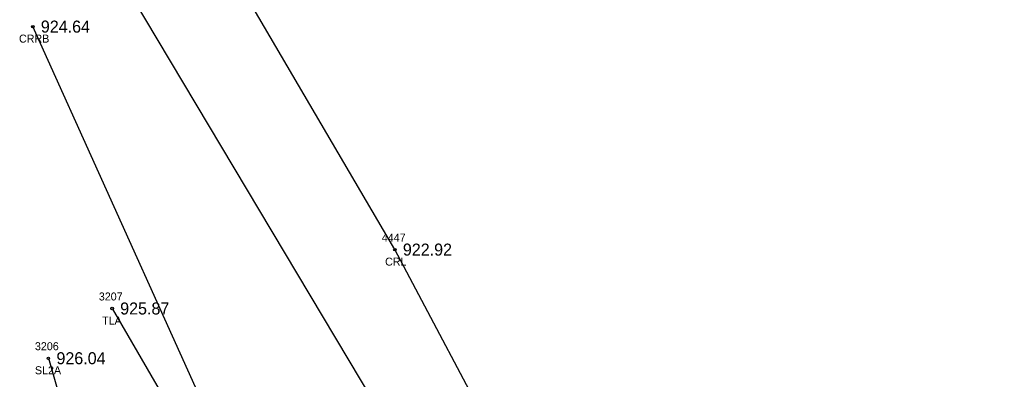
# Model space of a CAD drawing. Extents: x 1575382 to 1578175, y 1099175 to 1101955.
# Drawn here: x 1576839.1 to 1576961.2, y 1101162.6 to 1101207.5 of the extents above; entities that cross this region are included whole.
import ezdxf

# ---------------------------------------------------------------- set-up
doc = ezdxf.new("R2010")
doc.units = 0
for name, color, linetype in [('RD_EX_H2O', 7, 'Continuous'), ('RD_EX_H2O_txCode', 7, 'Continuous'), ('RD_EX_TX_H2O_ELEV', 7, 'Continuous'), ('RD_EX_TX_VEG_ELEV', 7, 'Continuous'), ('RD_EX_VEG', 7, 'Continuous'), ('RD_EX_VEG_txCode', 7, 'Continuous'), ('RD_HC_Cl', 7, 'Continuous'), ('RD_SMD_Locator', 7, 'Continuous')]:
    doc.layers.add(name, color=color, linetype=linetype)

msp = doc.modelspace()

# ---------------------------------------------------------------- linework, layer by layer
at = {"layer": 'RD_EX_H2O'}
for points in [[(1577058.83, 1100906.76), (1577066.57, 1100916.08), (1577041.89, 1100951.37), (1577010.39, 1100991.57), (1576974.35, 1101030.66), (1576949.2, 1101069.64), (1576912.82, 1101128.01), (1576885.93, 1101178.76), (1576854.06, 1101233.12)], [(1577042.97, 1100897.2), (1577038.12, 1100899.96), (1577014.74, 1100933.18), (1576984.89, 1100969.37), (1576955.45, 1101012.58), (1576924.87, 1101056.15), (1576897.24, 1101102.51), (1576868.31, 1101145.43), (1576840.71, 1101206.6)]]:
    msp.add_lwpolyline(points, dxfattribs=at)
at = {"layer": 'RD_EX_VEG'}
for points in [[(1576850.62, 1101171.41), (1576930.1, 1101034.47), (1577038.25, 1100883.78), (1577074.14, 1100918.21), (1577030.74, 1100978.52)], [(1576842.66, 1101165.2), (1576856.32, 1101117.3), (1576901.07, 1101050.7), (1576926.35, 1101005.76), (1576957.58, 1100975.47), (1576985.79, 1100943.99), (1577005.95, 1100901.31), (1577049.5, 1100868.21), (1577075.37, 1100845.03), (1577056.22, 1100809.99)]]:
    msp.add_lwpolyline(points, dxfattribs=at)
at = {"layer": 'RD_HC_Cl'}
msp.add_line((1576847.38, 1101219.86), (1576958.94, 1101033.04), dxfattribs=at)
at = {"layer": 'RD_SMD_Locator'}
for centre in [(1576840.71, 1101206.6), (1576885.93, 1101178.76), (1576850.62, 1101171.41), (1576842.66, 1101165.2)]:
    msp.add_circle(centre, 0.15, dxfattribs=at)

# ---------------------------------------------------------------- texts
at = {"layer": 'RD_EX_H2O_txCode'}
for s, p in [('CRRB', (1576838.98, 1101204.6)), ('4447', (1576884.3, 1101179.76)), ('CRL', (1576884.71, 1101176.76))]:
    msp.add_text(s, height=1, dxfattribs=at).set_placement(p)
at = {"layer": 'RD_EX_TX_H2O_ELEV'}
for s, p in [('924.64', (1576841.71, 1101205.85)), ('922.92', (1576886.93, 1101178.01))]:
    msp.add_text(s, height=1.5, dxfattribs=at).set_placement(p)
at = {"layer": 'RD_EX_TX_VEG_ELEV'}
for s, p in [('925.87', (1576851.62, 1101170.66)), ('926.04', (1576843.66, 1101164.45))]:
    msp.add_text(s, height=1.5, dxfattribs=at).set_placement(p)
at = {"layer": 'RD_EX_VEG_txCode'}
for s, p in [('3207', (1576848.95, 1101172.41)), ('TLA', (1576849.36, 1101169.41)), ('3206', (1576840.97, 1101166.2)), ('SL2A', (1576840.97, 1101163.2))]:
    msp.add_text(s, height=1, dxfattribs=at).set_placement(p)

doc.saveas('drawing.dxf')
